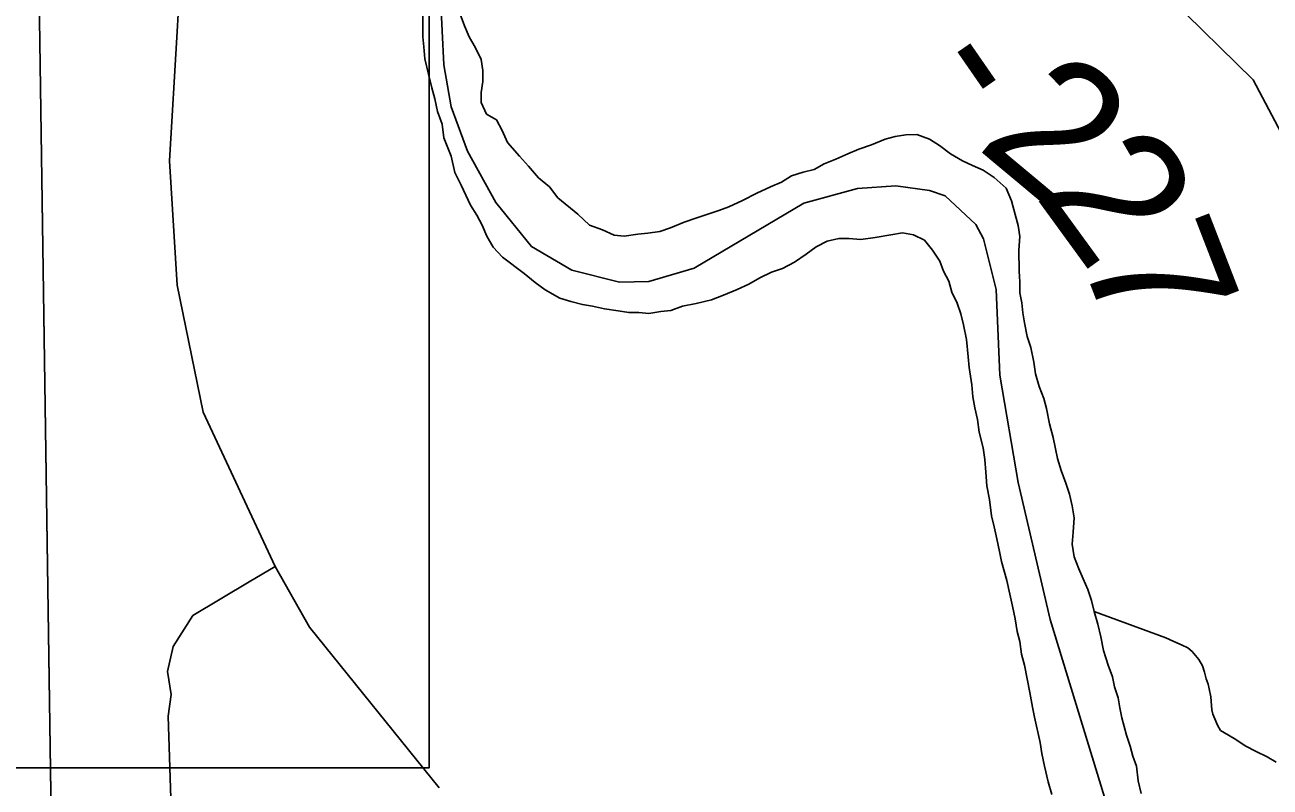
# Model space of a CAD drawing. Extents: x -59 to 82, y -3 to 49.
# Drawn here: x -50.577 to -50.058, y 45.726 to 46.043 of the extents above; entities that cross this region are included whole.
import ezdxf

# ---------------------------------------------------------------- set-up
doc = ezdxf.new("R2010")
doc.units = 0
for name, color, linetype in [('GM_X_Corporation', 7, 'Continuous'), ('GM_X_County_Road', 7, 'Continuous'), ('GM_X_County_Road_Text', 7, 'Continuous'), ('GM_X_Major_River', 7, 'Continuous'), ('GM_X_Minor_River', 7, 'Continuous'), ('GM_X_Township_Road', 7, 'Continuous'), ('SH_Data', 7, 'Continuous')]:
    doc.layers.add(name, color=color, linetype=linetype)

msp = doc.modelspace()

# ---------------------------------------------------------------- linework, layer by layer
at = {"layer": 'GM_X_Corporation'}
for p, q in [((-50.5621, 45.47064), (-50.57178, 46.13911)), ((-50.57178, 46.13911), (-50.5621, 45.47064)), ((-50.40209, 46.02625), (-50.40391, 46.06115)), ((-50.40391, 46.06115), (-50.40209, 46.02625)), ((-50.39909, 46.00885), (-50.40209, 46.02625)), ((-50.40209, 46.02625), (-50.39909, 46.00885)), ((-50.39227, 45.99038), (-50.39909, 46.00885)), ((-50.39909, 46.00885), (-50.39227, 45.99038)), ((-50.38047, 45.96896), (-50.39227, 45.99038)), ((-50.39227, 45.99038), (-50.38047, 45.96896)), ((-50.22993, 45.97485), (-50.25221, 45.96873)), ((-50.25221, 45.96873), (-50.22993, 45.97485)), ((-50.21402, 45.97591), (-50.22993, 45.97485)), ((-50.22993, 45.97485), (-50.21402, 45.97591)), ((-50.19994, 45.9739), (-50.21402, 45.97591)), ((-50.21402, 45.97591), (-50.19994, 45.9739)), ((-50.19344, 45.97174), (-50.19994, 45.9739)), ((-50.19994, 45.9739), (-50.19344, 45.97174)), ((-50.18069, 45.95984), (-50.19344, 45.97174)), ((-50.19344, 45.97174), (-50.18069, 45.95984)), ((-50.36569, 45.95064), (-50.38047, 45.96896)), ((-50.38047, 45.96896), (-50.36569, 45.95064)), ((-50.25221, 45.96873), (-50.29797, 45.94167)), ((-50.29797, 45.94167), (-50.25221, 45.96873)), ((-50.17753, 45.95382), (-50.18069, 45.95984)), ((-50.18069, 45.95984), (-50.17753, 45.95382)), ((-50.17219, 45.93266), (-50.17753, 45.95382)), ((-50.17753, 45.95382), (-50.17219, 45.93266)), ((-50.3488, 45.94071), (-50.36569, 45.95064)), ((-50.36569, 45.95064), (-50.3488, 45.94071)), ((-50.32897, 45.93577), (-50.3488, 45.94071)), ((-50.3488, 45.94071), (-50.32897, 45.93577)), ((-50.29797, 45.94167), (-50.31683, 45.936)), ((-50.31683, 45.936), (-50.29797, 45.94167)), ((-50.31683, 45.936), (-50.32897, 45.93577)), ((-50.32897, 45.93577), (-50.31683, 45.936)), ((-50.17073, 45.89701), (-50.17219, 45.93266)), ((-50.17219, 45.93266), (-50.17073, 45.89701)), ((-50.16302, 45.85236), (-50.17073, 45.89701)), ((-50.17073, 45.89701), (-50.16302, 45.85236)), ((-50.14976, 45.79528), (-50.16302, 45.85236)), ((-50.16302, 45.85236), (-50.14976, 45.79528)), ((-50.12706, 45.7213), (-50.14976, 45.79528)), ((-50.14976, 45.79528), (-50.12706, 45.7213))]:
    msp.add_line(p, q, dxfattribs=at)
at = {"layer": 'GM_X_County_Road'}
for p, q in [((-50.10007, 46.05436), (-50.06519, 46.02002)), ((-50.06519, 46.02002), (-50.05359, 45.99802))]:
    msp.add_line(p, q, dxfattribs=at)
at = {"layer": 'GM_X_Major_River'}
for p, q in [((-50.4109, 46.04738), (-50.41089, 46.04283)), ((-50.39347, 46.04247), (-50.39538, 46.0474)), ((-50.41089, 46.04283), (-50.41088, 46.0379)), ((-50.39157, 46.03793), (-50.39347, 46.04247)), ((-50.41088, 46.0379), (-50.41049, 46.03373)), ((-50.38891, 46.03338), (-50.39157, 46.03793)), ((-50.41049, 46.03373), (-50.4101, 46.02881)), ((-50.38663, 46.02845), (-50.38891, 46.03338)), ((-50.4101, 46.02881), (-50.40857, 46.02236)), ((-50.38586, 46.02391), (-50.38663, 46.02845)), ((-50.40857, 46.02236), (-50.40705, 46.01668)), ((-50.38585, 46.01936), (-50.38586, 46.02391)), ((-50.40705, 46.01668), (-50.4059, 46.01213)), ((-50.3866, 46.01481), (-50.38585, 46.01936)), ((-50.4059, 46.01213), (-50.40476, 46.00682)), ((-50.38659, 46.01064), (-50.3866, 46.01481)), ((-50.40476, 46.00682), (-50.40285, 46.00152)), ((-50.38431, 46.00571), (-50.38659, 46.01064)), ((-50.38014, 46.00344), (-50.38431, 46.00571)), ((-50.40285, 46.00152), (-50.40208, 45.99583)), ((-50.37786, 45.99889), (-50.38014, 46.00344)), ((-50.40208, 45.99583), (-50.39904, 45.98825)), ((-50.37558, 45.99397), (-50.37786, 45.99889)), ((-50.21847, 45.9953), (-50.22415, 45.99302)), ((-50.21431, 45.99644), (-50.21847, 45.9953)), ((-50.20977, 45.9972), (-50.21431, 45.99644)), ((-50.20523, 45.99721), (-50.20977, 45.9972)), ((-50.19992, 45.99532), (-50.20523, 45.99721)), ((-50.19575, 45.99267), (-50.19992, 45.99532)), ((-50.37064, 45.98829), (-50.37558, 45.99397)), ((-50.22944, 45.99111), (-50.23398, 45.98921)), ((-50.22415, 45.99302), (-50.22944, 45.99111)), ((-50.1912, 45.98927), (-50.19575, 45.99267)), ((-50.39904, 45.98825), (-50.39751, 45.98143)), ((-50.36685, 45.98412), (-50.37064, 45.98829)), ((-50.24381, 45.98503), (-50.24797, 45.98275)), ((-50.2389, 45.98693), (-50.24381, 45.98503)), ((-50.23398, 45.98921), (-50.2389, 45.98693)), ((-50.18627, 45.98624), (-50.1912, 45.98927)), ((-50.18211, 45.98435), (-50.18627, 45.98624)), ((-50.39751, 45.98143), (-50.39485, 45.97613)), ((-50.36267, 45.9792), (-50.36685, 45.98412)), ((-50.25743, 45.98009), (-50.26159, 45.97743)), ((-50.25251, 45.98161), (-50.25743, 45.98009)), ((-50.24797, 45.98275), (-50.25251, 45.98161)), ((-50.17756, 45.98246), (-50.18211, 45.98435)), ((-50.17301, 45.97943), (-50.17756, 45.98246)), ((-50.39485, 45.97613), (-50.39104, 45.96779)), ((-50.35812, 45.97542), (-50.36267, 45.9792)), ((-50.35471, 45.97087), (-50.35812, 45.97542)), ((-50.26613, 45.97553), (-50.2718, 45.97287)), ((-50.26159, 45.97743), (-50.26613, 45.97553)), ((-50.16808, 45.97489), (-50.17301, 45.97943)), ((-50.16579, 45.96958), (-50.16808, 45.97489)), ((-50.34636, 45.96406), (-50.35471, 45.97087)), ((-50.27785, 45.96983), (-50.28353, 45.96717)), ((-50.2718, 45.97287), (-50.27785, 45.96983)), ((-50.16427, 45.9639), (-50.16579, 45.96958)), ((-50.39104, 45.96779), (-50.38838, 45.96363)), ((-50.34143, 45.95951), (-50.34636, 45.96406)), ((-50.28769, 45.96564), (-50.29677, 45.9626)), ((-50.28353, 45.96717), (-50.28769, 45.96564)), ((-50.38838, 45.96363), (-50.3861, 45.95946)), ((-50.3861, 45.95946), (-50.3842, 45.95491)), ((-50.33613, 45.95763), (-50.34143, 45.95951)), ((-50.30206, 45.9607), (-50.30774, 45.95842)), ((-50.29677, 45.9626), (-50.30206, 45.9607)), ((-50.16312, 45.95935), (-50.16427, 45.9639)), ((-50.16236, 45.9548), (-50.16312, 45.95935)), ((-50.3842, 45.95491), (-50.38154, 45.95037)), ((-50.3312, 45.95536), (-50.33613, 45.95763)), ((-50.32704, 45.95498), (-50.3312, 45.95536)), ((-50.32136, 45.95575), (-50.32704, 45.95498)), ((-50.3172, 45.95613), (-50.32136, 45.95575)), ((-50.31228, 45.95689), (-50.3172, 45.95613)), ((-50.30774, 45.95842), (-50.31228, 45.95689)), ((-50.24261, 45.95281), (-50.23769, 45.95395)), ((-50.23769, 45.95395), (-50.23353, 45.95396)), ((-50.23353, 45.95396), (-50.22861, 45.95359)), ((-50.22861, 45.95359), (-50.22255, 45.95435)), ((-50.22255, 45.95435), (-50.21611, 45.9555)), ((-50.21611, 45.9555), (-50.2112, 45.95626)), ((-50.2112, 45.95626), (-50.20665, 45.95551)), ((-50.20665, 45.95551), (-50.2021, 45.95324)), ((-50.16272, 45.94912), (-50.16236, 45.9548)), ((-50.38154, 45.95037), (-50.37775, 45.9462)), ((-50.2513, 45.94749), (-50.24715, 45.95053)), ((-50.24715, 45.95053), (-50.24261, 45.95281)), ((-50.2021, 45.95324), (-50.19869, 45.94907)), ((-50.19869, 45.94907), (-50.19565, 45.94453)), ((-50.1627, 45.9404), (-50.16272, 45.94912)), ((-50.37775, 45.9462), (-50.36865, 45.93939)), ((-50.26114, 45.94141), (-50.25622, 45.94407)), ((-50.25622, 45.94407), (-50.2513, 45.94749)), ((-50.19565, 45.94453), (-50.19413, 45.94036)), ((-50.36865, 45.93939), (-50.36409, 45.9356)), ((-50.27059, 45.93761), (-50.26568, 45.93989)), ((-50.26568, 45.93989), (-50.26114, 45.94141)), ((-50.19413, 45.94036), (-50.19185, 45.93619)), ((-50.16232, 45.93585), (-50.1627, 45.9404)), ((-50.36409, 45.9356), (-50.35992, 45.93257)), ((-50.28005, 45.93267), (-50.27513, 45.93495)), ((-50.27513, 45.93495), (-50.27059, 45.93761)), ((-50.19185, 45.93619), (-50.1907, 45.93164)), ((-50.16231, 45.9313), (-50.16232, 45.93585)), ((-50.35992, 45.93257), (-50.35386, 45.92917)), ((-50.35386, 45.92917), (-50.34931, 45.92766)), ((-50.29707, 45.92696), (-50.29064, 45.92849)), ((-50.29064, 45.92849), (-50.28572, 45.93039)), ((-50.28572, 45.93039), (-50.28005, 45.93267)), ((-50.1907, 45.93164), (-50.18842, 45.9271)), ((-50.16154, 45.92713), (-50.16231, 45.9313)), ((-50.34931, 45.92766), (-50.34439, 45.92653)), ((-50.34439, 45.92653), (-50.34022, 45.92577)), ((-50.34022, 45.92577), (-50.3353, 45.92464)), ((-50.3353, 45.92464), (-50.32962, 45.92389)), ((-50.32962, 45.92389), (-50.32508, 45.92314)), ((-50.32508, 45.92314), (-50.32091, 45.92314)), ((-50.32091, 45.92314), (-50.31675, 45.92277)), ((-50.31675, 45.92277), (-50.31183, 45.92353)), ((-50.31183, 45.92353), (-50.30766, 45.92392)), ((-50.30766, 45.92392), (-50.30275, 45.92582)), ((-50.30275, 45.92582), (-50.29707, 45.92696)), ((-50.18842, 45.9271), (-50.1869, 45.92255)), ((-50.16115, 45.92296), (-50.16154, 45.92713)), ((-50.16039, 45.91879), (-50.16115, 45.92296)), ((-50.1869, 45.92255), (-50.18575, 45.918)), ((-50.18575, 45.918), (-50.1846, 45.91194)), ((-50.15924, 45.91311), (-50.16039, 45.91879)), ((-50.15772, 45.90856), (-50.15924, 45.91311)), ((-50.1846, 45.91194), (-50.18383, 45.90474)), ((-50.15657, 45.9025), (-50.15772, 45.90856)), ((-50.18383, 45.90474), (-50.18344, 45.90019)), ((-50.1558, 45.89757), (-50.15657, 45.9025)), ((-50.18344, 45.90019), (-50.18229, 45.89299)), ((-50.15427, 45.89227), (-50.1558, 45.89757)), ((-50.18229, 45.89299), (-50.1819, 45.88806)), ((-50.15237, 45.88734), (-50.15427, 45.89227)), ((-50.1819, 45.88806), (-50.18113, 45.88351)), ((-50.15123, 45.88317), (-50.15237, 45.88734)), ((-50.18113, 45.88351), (-50.17999, 45.87859)), ((-50.15008, 45.87673), (-50.15123, 45.88317)), ((-50.17999, 45.87859), (-50.17922, 45.87328)), ((-50.14855, 45.87104), (-50.15008, 45.87673)), ((-50.17922, 45.87328), (-50.17769, 45.86684)), ((-50.14664, 45.86233), (-50.14855, 45.87104)), ((-50.17769, 45.86684), (-50.17692, 45.86191)), ((-50.17692, 45.86191), (-50.17653, 45.8566)), ((-50.14511, 45.8574), (-50.14664, 45.86233)), ((-50.17653, 45.8566), (-50.17615, 45.85092)), ((-50.14321, 45.85209), (-50.14511, 45.8574)), ((-50.17615, 45.85092), (-50.175, 45.84523)), ((-50.14168, 45.84755), (-50.14321, 45.85209)), ((-50.175, 45.84523), (-50.17422, 45.83841)), ((-50.14054, 45.84262), (-50.14168, 45.84755)), ((-50.13977, 45.83769), (-50.14054, 45.84262)), ((-50.17422, 45.83841), (-50.17308, 45.83386)), ((-50.14014, 45.83163), (-50.13977, 45.83769)), ((-50.17308, 45.83386), (-50.17193, 45.82893)), ((-50.14051, 45.8267), (-50.14014, 45.83163)), ((-50.17193, 45.82893), (-50.17079, 45.82363)), ((-50.13974, 45.82139), (-50.14051, 45.8267)), ((-50.17079, 45.82363), (-50.17002, 45.81946)), ((-50.17002, 45.81946), (-50.16773, 45.8115)), ((-50.13783, 45.81647), (-50.13974, 45.82139)), ((-50.13593, 45.8123), (-50.13783, 45.81647)), ((-50.16773, 45.8115), (-50.16658, 45.80582)), ((-50.13403, 45.80775), (-50.13593, 45.8123)), ((-50.16658, 45.80582), (-50.16544, 45.80089)), ((-50.13251, 45.8032), (-50.13403, 45.80775)), ((-50.16544, 45.80089), (-50.16429, 45.79558)), ((-50.13136, 45.79866), (-50.13251, 45.8032)), ((-50.12983, 45.79335), (-50.13136, 45.79866)), ((-50.16429, 45.79558), (-50.16352, 45.79027)), ((-50.12869, 45.78805), (-50.12983, 45.79335)), ((-50.16352, 45.79027), (-50.16238, 45.78611)), ((-50.12754, 45.78236), (-50.12869, 45.78805)), ((-50.16238, 45.78611), (-50.16161, 45.7808)), ((-50.16161, 45.7808), (-50.16046, 45.77625)), ((-50.12563, 45.7763), (-50.12754, 45.78236)), ((-50.16046, 45.77625), (-50.15932, 45.77057)), ((-50.12373, 45.77137), (-50.12563, 45.7763)), ((-50.15932, 45.77057), (-50.15817, 45.76488)), ((-50.12297, 45.7672), (-50.12373, 45.77137)), ((-50.12144, 45.76266), (-50.12297, 45.7672)), ((-50.15817, 45.76488), (-50.15702, 45.75882)), ((-50.12068, 45.75849), (-50.12144, 45.76266)), ((-50.15702, 45.75882), (-50.15625, 45.75465)), ((-50.11991, 45.75432), (-50.12068, 45.75849)), ((-50.15625, 45.75465), (-50.15396, 45.74404)), ((-50.118, 45.74712), (-50.11991, 45.75432)), ((-50.11648, 45.74257), (-50.118, 45.74712)), ((-50.15396, 45.74404), (-50.15319, 45.73949)), ((-50.11533, 45.7384), (-50.11648, 45.74257)), ((-50.15319, 45.73949), (-50.15205, 45.73418)), ((-50.11381, 45.73423), (-50.11533, 45.7384)), ((-50.15205, 45.73418), (-50.15052, 45.72774)), ((-50.11304, 45.72817), (-50.11381, 45.73423)), ((-50.15052, 45.72774), (-50.14899, 45.72244)), ((-50.11189, 45.72286), (-50.11304, 45.72817))]:
    msp.add_line(p, q, dxfattribs=at)
at = {"layer": 'GM_X_Minor_River'}
for p, q in [((-50.13136, 45.79866), (-50.10162, 45.78764)), ((-50.10162, 45.78764), (-50.09819, 45.78614)), ((-50.09819, 45.78614), (-50.09476, 45.78465)), ((-50.09476, 45.78465), (-50.09248, 45.78352)), ((-50.09248, 45.78352), (-50.09056, 45.78202)), ((-50.09056, 45.78202), (-50.08788, 45.77861)), ((-50.08788, 45.77861), (-50.08634, 45.77596)), ((-50.08634, 45.77596), (-50.08556, 45.77331)), ((-50.08556, 45.77331), (-50.08478, 45.77065)), ((-50.08478, 45.77065), (-50.084, 45.76838)), ((-50.084, 45.76838), (-50.0836, 45.76648)), ((-50.0836, 45.76648), (-50.08282, 45.76307)), ((-50.08282, 45.76307), (-50.08239, 45.75775)), ((-50.08239, 45.75775), (-50.082, 45.75585)), ((-50.082, 45.75585), (-50.08122, 45.75395)), ((-50.08122, 45.75395), (-50.08006, 45.7513)), ((-50.08006, 45.7513), (-50.0789, 45.74903)), ((-50.0789, 45.74903), (-50.07547, 45.74716)), ((-50.07547, 45.74716), (-50.07242, 45.74527)), ((-50.07242, 45.74527), (-50.0686, 45.74264)), ((-50.0686, 45.74264), (-50.06402, 45.74039)), ((-50.06402, 45.74039), (-50.05945, 45.73814)), ((-50.05945, 45.73814), (-50.05563, 45.73589))]:
    msp.add_line(p, q, dxfattribs=at)
at = {"layer": 'GM_X_Township_Road'}
for p, q in [((-50.5131, 46.0402), (-50.50878, 46.1168)), ((-50.51633, 45.98625), (-50.5131, 46.0402)), ((-50.5131, 45.93446), (-50.51633, 45.98625)), ((-50.50231, 45.8816), (-50.5131, 45.93446)), ((-50.47238, 45.81737), (-50.50231, 45.8816)), ((-50.48316, 45.81093), (-50.47238, 45.81737)), ((-50.45807, 45.79205), (-50.47238, 45.81737)), ((-50.50663, 45.79691), (-50.48316, 45.81093)), ((-50.51472, 45.78407), (-50.50663, 45.79691)), ((-50.40413, 45.72515), (-50.45807, 45.79205)), ((-50.51709, 45.77361), (-50.51472, 45.78407)), ((-50.51567, 45.7641), (-50.51709, 45.77361)), ((-50.51685, 45.75503), (-50.51567, 45.7641)), ((-50.51567, 45.71653), (-50.51685, 45.75503))]:
    msp.add_line(p, q, dxfattribs=at)
at = {"layer": 'SH_Data'}
msp.add_lwpolyline([(-52.16577, 45.73353), (-50.40823, 45.73353), (-50.40823, 46.42698), (-52.16577, 46.42698)], close=True, dxfattribs=at)
msp.add_lwpolyline([(-52.16577, 45.73353), (-50.40823, 45.73353), (-50.40823, 46.42698), (-52.16577, 46.42698)], close=True, dxfattribs=at)

# ---------------------------------------------------------------- texts
at = {"layer": 'GM_X_County_Road_Text'}
for s, rotation, p in [('-', 304.6824, (-50.20561, 46.02368)), ('2', 320.1326, (-50.18108, 45.99218)), ('2', 306.0549, (-50.15673, 45.97244)), ('7', 291.153, (-50.13799, 45.94756))]:
    msp.add_text(s, height=0.05682, rotation=rotation, dxfattribs=at).set_placement(p)

doc.saveas('drawing.dxf')
